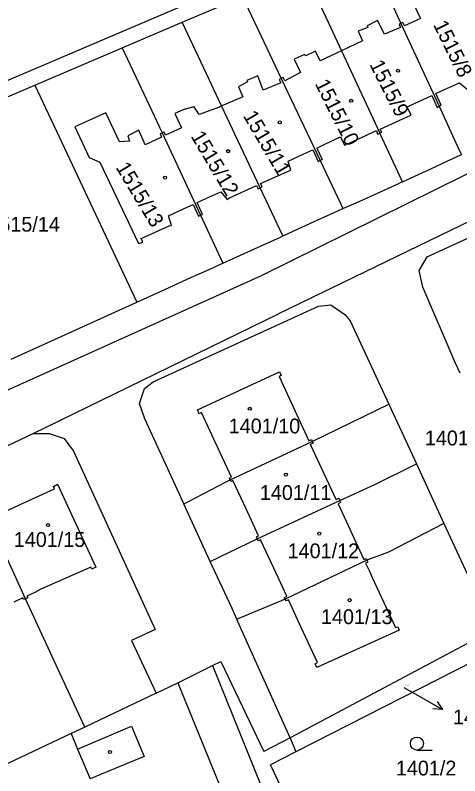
# Model space of a CAD drawing. Extents: x -736345 to -729997, y -1130177 to -1122501.
# Drawn here: x -733273.3 to -733222.2, y -1126140.6 to -1126053.2 of the extents above; entities that cross this region are included whole.
import ezdxf

# ---------------------------------------------------------------- set-up
doc = ezdxf.new("R2010")
doc.units = 0
for name, color, linetype in [('Vrstva 1', 7, 'Continuous'), ('Vrstva 16', 7, 'Continuous'), ('Vrstva 18', 7, 'Continuous'), ('Vrstva 19', 7, 'Continuous'), ('Vrstva 25', 7, 'Continuous'), ('Vrstva 4', 7, 'Continuous')]:
    doc.layers.add(name, color=color, linetype=linetype)

msp = doc.modelspace()

# ---------------------------------------------------------------- linework, layer by layer
at = {"layer": 'Vrstva 1'}
for points in [[(-733432.54, -1126128.21), (-733217.53, -1126036.45)], [(-733240.14, -1126048), (-733237.36, -1126053.97)], [(-733254.12, -1126053.98), (-733247.2, -1126051.02)], [(-733247.2, -1126051.02), (-733244.38, -1126056.96)], [(-733230.41, -1126051), (-733228.98, -1126054.13)], [(-733260.99, -1126056.91), (-733254.12, -1126053.98)], [(-733251.32, -1126059.92), (-733254.12, -1126053.98)], [(-733237.36, -1126053.97), (-733235.83, -1126057.27)], [(-733228.98, -1126054.13), (-733224.61, -1126063.62)], [(-733271.05, -1126061.21), (-733260.99, -1126056.91)], [(-733260.99, -1126056.91), (-733258.22, -1126062.87)], [(-733244.38, -1126056.96), (-733242.73, -1126060.45)], [(-733235.83, -1126057.27), (-733231.42, -1126066.73)], [(-733249.58, -1126063.61), (-733251.32, -1126059.92)], [(-733242.73, -1126060.45), (-733238.28, -1126069.87)], [(-733285.57, -1126067.41), (-733271.05, -1126061.21)], [(-733271.05, -1126061.21), (-733268.26, -1126067.15)], [(-733258.22, -1126062.87), (-733256.42, -1126066.71)], [(-733245.14, -1126073.03), (-733249.58, -1126063.61)], [(-733224.61, -1126063.62), (-733222.28, -1126068.67)], [(-733256.42, -1126066.71), (-733252.02, -1126076.16)], [(-733211.67, -1126066.6), (-733245.11, -1126083.18)], [(-733228.82, -1126072.34), (-733231.42, -1126066.73)], [(-733268.26, -1126067.15), (-733259.31, -1126086.17)], [(-733222.28, -1126068.67), (-733222.04, -1126069.2)], [(-733223.59, -1126069.92), (-733222.04, -1126069.2)], [(-733238.28, -1126069.87), (-733235.89, -1126074.9)], [(-733225.55, -1126070.82), (-733223.59, -1126069.92)], [(-733209.7, -1126071.32), (-733243.05, -1126087.49)], [(-733228.82, -1126072.34), (-733225.55, -1126070.82)], [(-733225.96, -1126080.96), (-733205.36, -1126071.47)], [(-733242.54, -1126078.55), (-733245.14, -1126073.03)], [(-733232.19, -1126073.85), (-733229.13, -1126072.48)], [(-733228.82, -1126072.34), (-733229.13, -1126072.48)], [(-733234.14, -1126074.73), (-733232.19, -1126073.85)], [(-733235.65, -1126075.41), (-733234.14, -1126074.73)], [(-733236.66, -1126075.86), (-733235.65, -1126075.41)], [(-733235.89, -1126074.9), (-733235.65, -1126075.41)], [(-733252.02, -1126076.16), (-733249.68, -1126081.17)], [(-733239.37, -1126077.08), (-733236.66, -1126075.86)], [(-733242.44, -1126078.5), (-733239.37, -1126077.08)], [(-733245.82, -1126080.03), (-733242.82, -1126078.67)], [(-733242.82, -1126078.67), (-733242.54, -1126078.55)], [(-733242.54, -1126078.55), (-733242.44, -1126078.5)], [(-733248.27, -1126081.14), (-733245.82, -1126080.03)], [(-733226.88, -1126082.52), (-733225.96, -1126080.96)], [(-733251.36, -1126082.56), (-733249.44, -1126081.68)], [(-733249.68, -1126081.17), (-733249.44, -1126081.68)], [(-733249.44, -1126081.68), (-733248.27, -1126081.14)], [(-733253.03, -1126083.3), (-733251.36, -1126082.56)], [(-733226.45, -1126084.45), (-733226.88, -1126082.52)], [(-733245.11, -1126083.18), (-733276.75, -1126097.43)], [(-733256.61, -1126084.95), (-733253.03, -1126083.3)], [(-733222.75, -1126093.11), (-733226.45, -1126084.45)], [(-733259.31, -1126086.17), (-733256.61, -1126084.95)], [(-733273.77, -1126092.71), (-733259.31, -1126086.17)], [(-733257.43, -1126095.32), (-733238.44, -1126086.63)], [(-733238.44, -1126086.63), (-733237.04, -1126086.45)], [(-733237.04, -1126086.45), (-733235.42, -1126087.59)], [(-733271.23, -1126101.27), (-733243.05, -1126087.49)], [(-733235.42, -1126087.59), (-733234.81, -1126088.31)], [(-733234.81, -1126088.31), (-733230.39, -1126097.88)], [(-733222.19, -1126094.31), (-733222.75, -1126093.11)], [(-733258.45, -1126096.1), (-733257.43, -1126095.32)], [(-733259, -1126097.8), (-733258.45, -1126096.1)], [(-733258.39, -1126099.57), (-733259, -1126097.8)], [(-733239.17, -1126102.16), (-733230.39, -1126097.88)], [(-733230.39, -1126097.88), (-733227.21, -1126104.74)], [(-733254.46, -1126108.16), (-733258.39, -1126099.57)], [(-733274.14, -1126102.62), (-733271.23, -1126101.27)], [(-733271.23, -1126101.27), (-733269.4, -1126101.26)], [(-733269.4, -1126101.26), (-733267.67, -1126101.83)], [(-733267.67, -1126101.83), (-733266.59, -1126103.3)], [(-733248.6, -1126106.58), (-733239.17, -1126102.16)], [(-733266.59, -1126103.3), (-733257.2, -1126123.77)], [(-733232, -1126107.1), (-733227.21, -1126104.74)], [(-733227.21, -1126104.74), (-733224.04, -1126111.61)], [(-733253.46, -1126109.1), (-733249.07, -1126106.82)], [(-733249.07, -1126106.82), (-733248.6, -1126106.58)], [(-733236.02, -1126108.95), (-733232, -1126107.1)], [(-733253.93, -1126109.35), (-733254.46, -1126108.16)], [(-733245.48, -1126113.35), (-733236.02, -1126108.95)], [(-733253.93, -1126109.35), (-733253.46, -1126109.1)], [(-733253.4, -1126110.54), (-733253.93, -1126109.35)], [(-733272.09, -1126120.25), (-733276.47, -1126110.72)], [(-733250.89, -1126115.96), (-733253.4, -1126110.54)], [(-733224.04, -1126111.61), (-733230.43, -1126114.88)], [(-733224.04, -1126111.61), (-733218.39, -1126123.82)], [(-733250.89, -1126115.96), (-733245.48, -1126113.35)], [(-733230.43, -1126114.88), (-733232.89, -1126115.83)], [(-733248.38, -1126121.36), (-733250.89, -1126115.96)], [(-733232.89, -1126115.83), (-733242.27, -1126120.29)], [(-733265.31, -1126134.99), (-733272.09, -1126120.25)], [(-733242.27, -1126120.29), (-733242.73, -1126120.48)], [(-733242.73, -1126120.48), (-733247.35, -1126122.39)], [(-733247.84, -1126122.59), (-733248.38, -1126121.36)], [(-733247.35, -1126122.39), (-733247.84, -1126122.59)], [(-733247.3, -1126123.81), (-733247.84, -1126122.59)], [(-733257.2, -1126123.77), (-733259.94, -1126125.06)], [(-733241.71, -1126136.24), (-733247.3, -1126123.81)], [(-733218.39, -1126123.82), (-733241.71, -1126136.24)], [(-733214.61, -1126124.37), (-733241.05, -1126137.84)], [(-733259.94, -1126125.06), (-733257.1, -1126131.1)], [(-733254.6, -1126129.91), (-733250.61, -1126127.91)], [(-733250.61, -1126127.91), (-733249.69, -1126127.45)], [(-733250.61, -1126127.91), (-733237.05, -1126161.61)], [(-733249.69, -1126127.45), (-733244.72, -1126137.8)], [(-733257.1, -1126131.1), (-733254.6, -1126129.91)], [(-733254.6, -1126129.91), (-733240.92, -1126163.56)], [(-733257.1, -1126131.1), (-733265.31, -1126134.99)], [(-733265.31, -1126134.99), (-733266.85, -1126135.75)], [(-733266.85, -1126135.75), (-733277.08, -1126140.58)], [(-733266.85, -1126135.75), (-733266.14, -1126137.54)], [(-733241.71, -1126136.24), (-733244.72, -1126137.8)], [(-733241.71, -1126136.24), (-733241.05, -1126137.84)], [(-733266.14, -1126137.54), (-733264.69, -1126140.96)], [(-733241.05, -1126137.84), (-733243.98, -1126139.33)], [(-733234.04, -1126160.09), (-733243.98, -1126139.33)]]:
    msp.add_lwpolyline(points, dxfattribs=at)
at = {"layer": 'Vrstva 16'}
msp.add_lwpolyline([(-733228.66, -1126130.43), (-733226.81, -1126131.49)], dxfattribs=at)
at = {"layer": 'Vrstva 25'}
for points in [[(-733226.81, -1126131.49), (-733224.21, -1126132.985)], [(-733224.827, -1126132.053), (-733224.21, -1126132.985), (-733225.326, -1126132.92)], [(-733227.15, -1126137.64), (-733225.4, -1126137.64)]]:
    msp.add_lwpolyline(points, dxfattribs=at)
for centre, radius in [((-733229.32, -1126059.56), 0.175), ((-733234.7, -1126063.01), 0.175), ((-733242.9, -1126065.49), 0.175), ((-733248.83, -1126068.8), 0.175), ((-733256.07, -1126071.84), 0.175), ((-733246.34, -1126098.41), 0.175), ((-733242.2, -1126105.98), 0.175), ((-733269.52, -1126111.78), 0.175), ((-733238.37, -1126112.76), 0.175), ((-733234.87, -1126120.41), 0.175), ((-733227.15, -1126136.89), 0.75), ((-733262.41, -1126137.86), 0.175)]:
    msp.add_circle(centre, radius, dxfattribs=at)
at = {"layer": 'Vrstva 4'}
for points in [[(-733227.5, -1126051.95), (-733226.73, -1126053.56)], [(-733231.66, -1126053.78), (-733232.88, -1126054.41)], [(-733230.88, -1126055.36), (-733231.66, -1126053.78)], [(-733226.73, -1126053.56), (-733228.57, -1126054.38)], [(-733232.79, -1126054.58), (-733233.9, -1126055.02)], [(-733232.88, -1126054.41), (-733232.79, -1126054.58)], [(-733229.02, -1126054.6), (-733230.88, -1126055.36)], [(-733228.98, -1126054.13), (-733229.2, -1126054.24)], [(-733229.2, -1126054.24), (-733229.02, -1126054.6)], [(-733228.75, -1126054.02), (-733228.98, -1126054.13)], [(-733228.57, -1126054.38), (-733228.75, -1126054.02)], [(-733233.9, -1126055.02), (-733233.38, -1126056.11)], [(-733233.38, -1126056.11), (-733235.83, -1126057.27)], [(-733238.79, -1126057.32), (-733239.92, -1126057.83)], [(-733238.27, -1126058.43), (-733238.79, -1126057.32)], [(-733235.83, -1126057.27), (-733238.27, -1126058.43)], [(-733240.05, -1126057.69), (-733241.26, -1126058.23)], [(-733241.26, -1126058.23), (-733240.51, -1126059.76)], [(-733239.92, -1126057.83), (-733240.05, -1126057.69)], [(-733240.51, -1126059.76), (-733242.32, -1126060.71)], [(-733246.62, -1126060.85), (-733247.65, -1126061.42)], [(-733245.44, -1126060.15), (-733246.69, -1126060.67)], [(-733246.69, -1126060.67), (-733246.62, -1126060.85)], [(-733244.82, -1126061.78), (-733245.44, -1126060.15)], [(-733242.73, -1126060.45), (-733242.96, -1126060.57)], [(-733242.96, -1126060.57), (-733242.79, -1126060.94)], [(-733242.5, -1126060.34), (-733242.73, -1126060.45)], [(-733242.32, -1126060.71), (-733242.5, -1126060.34)], [(-733247.65, -1126061.42), (-733247.16, -1126062.56)], [(-733242.79, -1126060.94), (-733244.82, -1126061.78)], [(-733224.99, -1126062.19), (-733223.99, -1126061.73)], [(-733223.99, -1126061.73), (-733222.26, -1126060.94)], [(-733222.26, -1126060.94), (-733221.36, -1126061.69)], [(-733247.16, -1126062.56), (-733249.35, -1126063.5)], [(-733226.44, -1126062.86), (-733225.44, -1126062.4)], [(-733225.44, -1126062.4), (-733224.82, -1126063.77)], [(-733224.38, -1126063.51), (-733224.99, -1126062.19)], [(-733249.35, -1126063.5), (-733249.58, -1126063.61)], [(-733228.26, -1126063.7), (-733226.44, -1126062.86)], [(-733224.61, -1126063.62), (-733224.38, -1126063.51)], [(-733253.72, -1126063.92), (-733254.96, -1126064.47)], [(-733253.72, -1126063.92), (-733253.71, -1126063.94)], [(-733253.71, -1126063.94), (-733252.78, -1126063.67)], [(-733252.15, -1126064.59), (-733252.78, -1126063.67)], [(-733249.81, -1126063.73), (-733252.15, -1126064.59)], [(-733249.58, -1126063.61), (-733249.81, -1126063.73)], [(-733227.82, -1126064.66), (-733228.26, -1126063.7)], [(-733224.82, -1126063.77), (-733224.61, -1126063.62)], [(-733262.89, -1126064.39), (-733266.46, -1126066.01)], [(-733261.33, -1126067.74), (-733262.89, -1126064.39)], [(-733254.96, -1126064.47), (-733254.19, -1126066.12)], [(-733231.37, -1126066.29), (-733228.19, -1126064.82)], [(-733228.19, -1126064.82), (-733227.82, -1126064.66)], [(-733266.46, -1126066.01), (-733264.79, -1126069.52)], [(-733254.19, -1126066.12), (-733256.02, -1126066.97)], [(-733259.08, -1126066.39), (-733260.37, -1126067.03)], [(-733258.36, -1126068.06), (-733259.08, -1126066.39)], [(-733256.42, -1126066.71), (-733256.65, -1126066.82)], [(-733256.65, -1126066.82), (-733256.48, -1126067.18)], [(-733256.19, -1126066.61), (-733256.42, -1126066.71)], [(-733256.02, -1126066.97), (-733256.19, -1126066.61)], [(-733235.01, -1126067.92), (-733231.81, -1126066.44)], [(-733231.81, -1126066.44), (-733231.66, -1126066.86)], [(-733231.66, -1126066.86), (-733231.42, -1126066.73)], [(-733231.42, -1126066.73), (-733231.18, -1126066.6)], [(-733231.18, -1126066.6), (-733231.37, -1126066.29)], [(-733260.17, -1126067.65), (-733261.33, -1126067.74)], [(-733260.37, -1126067.03), (-733260.17, -1126067.65)], [(-733256.48, -1126067.18), (-733258.36, -1126068.06)], [(-733237.65, -1126067.97), (-733235.91, -1126067.17)], [(-733235.91, -1126067.17), (-733235.47, -1126068.13)], [(-733240.12, -1126069.11), (-733239.12, -1126068.65)], [(-733239.12, -1126068.65), (-733238.5, -1126069.98)], [(-733238.66, -1126068.44), (-733237.65, -1126067.97)], [(-733238.66, -1126068.44), (-733238.05, -1126069.76)], [(-733235.47, -1126068.13), (-733235.01, -1126067.92)], [(-733264.79, -1126069.52), (-733263.56, -1126070.07)], [(-733241.95, -1126069.96), (-733240.12, -1126069.11)], [(-733263.56, -1126070.07), (-733259.11, -1126079.43)], [(-733241.64, -1126070.98), (-733241.95, -1126069.96)], [(-733238.5, -1126069.98), (-733238.28, -1126069.87)], [(-733238.28, -1126069.87), (-733238.05, -1126069.76)], [(-733245.12, -1126072.53), (-733242.1, -1126071.18)], [(-733242.1, -1126071.18), (-733241.64, -1126070.98)], [(-733248.76, -1126074.2), (-733245.56, -1126072.73)], [(-733245.56, -1126072.73), (-733245.37, -1126073.14)], [(-733245.37, -1126073.14), (-733245.14, -1126073.03)], [(-733245.14, -1126073.03), (-733244.93, -1126072.88)], [(-733244.93, -1126072.88), (-733245.12, -1126072.53)], [(-733251.4, -1126074.26), (-733249.66, -1126073.46)], [(-733249.66, -1126073.46), (-733248.95, -1126074.36)], [(-733252.4, -1126074.72), (-733251.4, -1126074.26)], [(-733251.78, -1126076.09), (-733252.4, -1126074.72)], [(-733248.95, -1126074.36), (-733248.76, -1126074.2)], [(-733255.7, -1126076.24), (-733253.87, -1126075.4)], [(-733253.87, -1126075.4), (-733252.86, -1126074.93)], [(-733252.86, -1126074.93), (-733252.24, -1126076.27)], [(-733255.34, -1126077.34), (-733255.7, -1126076.24)], [(-733252.24, -1126076.27), (-733252.02, -1126076.16)], [(-733252.02, -1126076.16), (-733251.78, -1126076.09)], [(-733258.82, -1126078.85), (-733255.62, -1126077.37)], [(-733255.62, -1126077.37), (-733255.34, -1126077.34)], [(-733258.63, -1126079.26), (-733258.82, -1126078.85)], [(-733259.11, -1126079.43), (-733258.63, -1126079.26)], [(-733252.37, -1126098.55), (-733242.93, -1126094.18)], [(-733242.75, -1126094.59), (-733242.99, -1126094.7)], [(-733242.99, -1126094.7), (-733240.28, -1126100.54)], [(-733242.93, -1126094.18), (-733242.75, -1126094.59)], [(-733252.17, -1126098.98), (-733252.37, -1126098.55)], [(-733251.9, -1126098.85), (-733252.17, -1126098.98)], [(-733249.98, -1126102.98), (-733251.9, -1126098.85)], [(-733240.28, -1126100.54), (-733240.01, -1126101.11)], [(-733240.01, -1126101.11), (-733239.56, -1126102.08)], [(-733239.56, -1126102.08), (-733239.27, -1126101.94)], [(-733239.27, -1126101.94), (-733239.17, -1126102.16)], [(-733239.07, -1126102.37), (-733239.37, -1126102.51)], [(-733236.43, -1126108.84), (-733239.37, -1126102.51)], [(-733239.17, -1126102.16), (-733239.07, -1126102.37)], [(-733248.46, -1126106.27), (-733249.98, -1126102.98)], [(-733248.69, -1126106.38), (-733248.46, -1126106.27)], [(-733268.91, -1126107.34), (-733268.43, -1126107.09)], [(-733268.43, -1126107.09), (-733264.03, -1126116.63)], [(-733248.6, -1126106.58), (-733248.69, -1126106.38)], [(-733248.52, -1126106.77), (-733248.6, -1126106.58)], [(-733248.28, -1126106.66), (-733248.52, -1126106.77)], [(-733246.76, -1126109.92), (-733248.28, -1126106.66)], [(-733272.72, -1126109.42), (-733268.78, -1126107.61)], [(-733268.78, -1126107.61), (-733268.91, -1126107.34)], [(-733236.43, -1126108.84), (-733236.13, -1126108.7)], [(-733236.13, -1126108.7), (-733236.02, -1126108.95)], [(-733236.02, -1126108.95), (-733235.91, -1126109.18)], [(-733276.11, -1126110.98), (-733272.72, -1126109.42)], [(-733235.91, -1126109.18), (-733236.21, -1126109.32)], [(-733236.21, -1126109.32), (-733233.23, -1126115.73)], [(-733245.33, -1126113), (-733246.76, -1126109.92)], [(-733245.59, -1126113.12), (-733245.33, -1126113)], [(-733245.48, -1126113.35), (-733245.59, -1126113.12)], [(-733245.36, -1126113.59), (-733245.48, -1126113.35)], [(-733245.11, -1126113.47), (-733245.36, -1126113.59)], [(-733243.6, -1126116.73), (-733245.11, -1126113.47)], [(-733233.23, -1126115.73), (-733232.99, -1126115.62)], [(-733232.99, -1126115.62), (-733232.89, -1126115.83)], [(-733232.89, -1126115.83), (-733232.8, -1126116.03)], [(-733264.59, -1126116.6), (-733270.35, -1126119.16)], [(-733264.48, -1126116.84), (-733264.59, -1126116.6)], [(-733264.03, -1126116.63), (-733264.48, -1126116.84)], [(-733242.1, -1126119.97), (-733243.6, -1126116.73)], [(-733232.8, -1126116.03), (-733233.04, -1126116.14)], [(-733233.04, -1126116.14), (-733232.61, -1126117.06)], [(-733232.61, -1126117.06), (-733232.28, -1126117.81)], [(-733232.28, -1126117.81), (-733229.6, -1126123.57)], [(-733270.35, -1126119.16), (-733270.95, -1126119.49)], [(-733272.42, -1126120.16), (-733273.44, -1126120.63)], [(-733272.33, -1126120.35), (-733272.42, -1126120.16)], [(-733272.09, -1126120.25), (-733272.33, -1126120.35)], [(-733271.85, -1126120.16), (-733272.09, -1126120.25)], [(-733270.95, -1126119.49), (-733271.95, -1126119.95)], [(-733271.95, -1126119.95), (-733271.85, -1126120.16)], [(-733242.36, -1126120.09), (-733242.1, -1126119.97)], [(-733242.27, -1126120.29), (-733242.36, -1126120.09)], [(-733242.17, -1126120.49), (-733242.27, -1126120.29)], [(-733241.91, -1126120.37), (-733242.17, -1126120.49)], [(-733240.43, -1126123.56), (-733241.91, -1126120.37)], [(-733238.56, -1126127.59), (-733240.43, -1126123.56)], [(-733229.6, -1126123.57), (-733229.35, -1126123.46)], [(-733229.35, -1126123.46), (-733229.17, -1126123.87)], [(-733229.17, -1126123.87), (-733238.64, -1126128.16)], [(-733238.84, -1126127.72), (-733238.56, -1126127.59)], [(-733238.64, -1126128.16), (-733238.84, -1126127.72)], [(-733266.14, -1126137.54), (-733259.93, -1126134.91)], [(-733259.93, -1126134.91), (-733258.47, -1126138.38)], [(-733258.47, -1126138.38), (-733264.69, -1126140.96)]]:
    msp.add_lwpolyline(points, dxfattribs=at)

# ---------------------------------------------------------------- texts
at = {"layer": 'Vrstva 16'}
msp.add_text('1401/14', height=1.7, dxfattribs=at).set_placement((-733223.01, -1126134.68))
at = {"layer": 'Vrstva 18'}
for s, height, p in [('1515/14', 1.7, (-733276.38, -1126078.05)), ('1401/1', 1.7, (-733226.24, -1126102.62)), ('1401/14', 0.1, (-733228.46, -1126130.23)), ('1401/2', 1.7, (-733229.57, -1126140.56))]:
    msp.add_text(s, height=height, dxfattribs=at).set_placement(p)
at = {"layer": 'Vrstva 19'}
for s, rotation, p in [('1515/8', 296.30236, (-733225.323, -1126054.26)), ('1515/9', 296.80236, (-733232.632, -1126058.818)), ('1515/10', 296.80236, (-733238.912, -1126061.028)), ('1515/11', 300.50239, (-733247.177, -1126064.73)), ('1515/12', 300.80239, (-733253.176, -1126067.079)), ('1515/13', 300.90239, (-733261.796, -1126070.658))]:
    msp.add_text(s, height=1.7, rotation=rotation, dxfattribs=at).set_placement(p)
for s, p in [('1401/10', (-733248.77, -1126101.24)), ('1401/11', (-733245.19, -1126108.89)), ('1401/15', (-733273.46, -1126114.29)), ('1401/12', (-733242, -1126115.59)), ('1401/13', (-733238.17, -1126123.16))]:
    msp.add_text(s, height=1.7, dxfattribs=at).set_placement(p)

doc.saveas('drawing.dxf')
